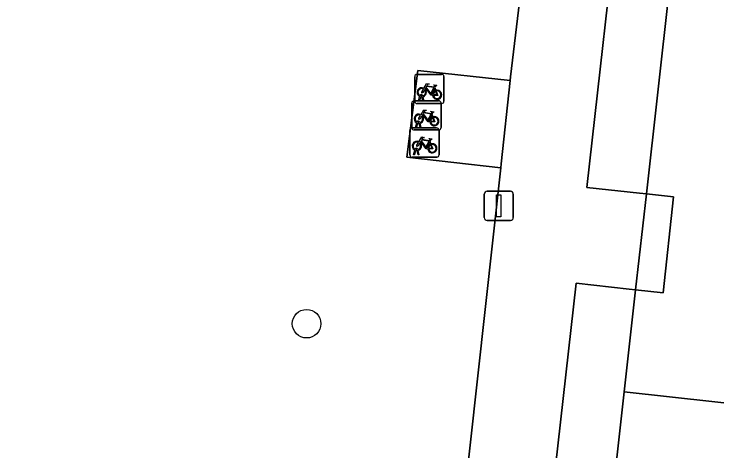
# Model space of a CAD drawing. Extents: x 161928 to 163071, y 386474 to 387428.
# Drawn here: x 162291.77 to 162315.82, y 386707.64 to 386722.6 of the extents above; entities that cross this region are included whole.
import ezdxf

# ---------------------------------------------------------------- set-up
doc = ezdxf.new("R2010")
doc.units = 0
for name, color, linetype in [('IMGEO_Boom', 7, 'Continuous'), ('IMGEO_Fietsenrek', 7, 'Continuous'), ('IMGEO_Grasland_overig', 7, 'Continuous'), ('IMGEO_Groenvoorziening', 7, 'Continuous'), ('IMGEO_Lichtmast', 7, 'Continuous'), ('IMGEO_Pand', 7, 'Continuous'), ('IMGEO_Voetpad_open', 7, 'Continuous')]:
    doc.layers.add(name, color=color, linetype=linetype)

msp = doc.modelspace()

# ---------------------------------------------------------------- linework, layer by layer
at = {"layer": 'IMGEO_Boom'}
msp.add_circle((162301.776, 386712), 0.489, dxfattribs=at)
at = {"layer": 'IMGEO_Fietsenrek'}
for p, q in [((162305.477, 386719.61), (162305.477, 386720.451)), ((162305.477, 386720.451), (162305.477, 386719.61)), ((162305.552, 386720.535), (162306.393, 386720.535)), ((162306.393, 386720.535), (162305.552, 386720.535)), ((162306.477, 386720.46), (162306.477, 386719.619)), ((162306.477, 386719.619), (162306.477, 386720.46)), ((162306.164, 386720.084), (162306.2, 386719.989)), ((162305.454, 386719.63), (162306.295, 386719.63)), ((162306.295, 386719.63), (162305.454, 386719.63)), ((162305.604, 386719.619), (162305.643, 386719.779)), ((162305.638, 386719.619), (162305.604, 386719.619)), ((162305.673, 386719.767), (162305.638, 386719.619)), ((162305.715, 386719.791), (162305.714, 386719.795)), ((162305.756, 386719.619), (162305.722, 386719.761)), ((162305.746, 386719.802), (162305.747, 386719.795)), ((162305.754, 386719.765), (162305.789, 386719.619)), ((162305.789, 386719.619), (162305.756, 386719.619)), ((162305.379, 386718.705), (162305.379, 386719.546)), ((162305.379, 386719.546), (162305.379, 386718.705)), ((162306.402, 386719.535), (162305.561, 386719.535)), ((162305.561, 386719.535), (162306.402, 386719.535)), ((162306.379, 386719.555), (162306.379, 386718.714)), ((162306.379, 386718.714), (162306.379, 386719.555)), ((162306.066, 386719.179), (162306.102, 386719.084)), ((162305.506, 386718.714), (162305.545, 386718.874)), ((162305.575, 386718.862), (162305.54, 386718.714)), ((162305.617, 386718.886), (162305.616, 386718.89)), ((162305.648, 386718.897), (162305.649, 386718.89)), ((162305.656, 386718.86), (162305.691, 386718.714)), ((162305.385, 386718.701), (162306.226, 386718.701)), ((162306.226, 386718.701), (162305.385, 386718.701)), ((162306.304, 386718.63), (162305.463, 386718.63)), ((162305.463, 386718.63), (162306.304, 386718.63)), ((162305.54, 386718.714), (162305.506, 386718.714)), ((162305.658, 386718.714), (162305.624, 386718.856)), ((162305.691, 386718.714), (162305.658, 386718.714)), ((162306.31, 386718.626), (162306.31, 386717.785)), ((162306.31, 386717.785), (162306.31, 386718.626)), ((162305.31, 386717.776), (162305.31, 386718.617)), ((162305.31, 386718.617), (162305.31, 386717.776)), ((162305.997, 386718.25), (162306.033, 386718.155)), ((162305.437, 386717.785), (162305.476, 386717.945)), ((162305.506, 386717.933), (162305.471, 386717.785)), ((162305.548, 386717.957), (162305.547, 386717.961)), ((162305.589, 386717.785), (162305.555, 386717.927)), ((162305.579, 386717.968), (162305.58, 386717.961)), ((162305.587, 386717.931), (162305.622, 386717.785)), ((162306.235, 386717.701), (162305.394, 386717.701)), ((162305.394, 386717.701), (162306.235, 386717.701)), ((162305.471, 386717.785), (162305.437, 386717.785)), ((162305.622, 386717.785), (162305.589, 386717.785))]:
    msp.add_line(p, q, dxfattribs=at)
for points in [[(162305.79, 386720.061), (162305.885, 386720.225), (162305.971, 386720.211), (162305.973, 386720.202), (162305.917, 386720.191), (162305.89, 386720.146), (162306.146, 386720.105)], [(162306.086, 386719.817), (162306.036, 386719.817), (162305.845, 386720.068), (162305.826, 386720.036)], [(162306.133, 386720.08), (162305.876, 386720.121), (162305.859, 386720.092), (162306.026, 386719.872), (162306.133, 386720.08)], [(162306.146, 386720.105), (162306.171, 386720.154), (162306.165, 386720.158), (162306.142, 386720.162), (162306.13, 386720.169), (162306.129, 386720.172), (162306.131, 386720.177), (162306.226, 386720.162), (162306.228, 386720.152), (162306.218, 386720.139), (162306.206, 386720.133), (162306.192, 386720.139), (162306.164, 386720.084)], [(162305.811, 386720.009), (162305.759, 386719.919), (162305.719, 386719.894), (162305.72, 386719.941), (162305.775, 386720.035)], [(162306.181, 386719.982), (162306.151, 386720.059), (162306.042, 386719.841), (162306.085, 386719.841)], [(162306.115, 386719.841), (162306.235, 386719.84), (162306.191, 386719.954)], [(162306.211, 386719.961), (162306.266, 386719.816), (162306.116, 386719.816)], [(162305.713, 386719.104), (162305.661, 386719.014), (162305.621, 386718.989), (162305.622, 386719.036), (162305.677, 386719.13)], [(162305.692, 386719.156), (162305.787, 386719.32), (162305.873, 386719.306), (162305.875, 386719.297), (162305.819, 386719.286), (162305.792, 386719.241), (162306.048, 386719.2)], [(162305.988, 386718.912), (162305.938, 386718.912), (162305.747, 386719.163), (162305.728, 386719.131)], [(162306.035, 386719.175), (162305.778, 386719.216), (162305.761, 386719.187), (162305.928, 386718.967), (162306.035, 386719.175)], [(162306.083, 386719.077), (162306.053, 386719.154), (162305.944, 386718.936), (162305.987, 386718.936)], [(162306.048, 386719.2), (162306.073, 386719.249), (162306.067, 386719.253), (162306.044, 386719.257), (162306.032, 386719.264), (162306.031, 386719.267), (162306.033, 386719.272), (162306.128, 386719.257), (162306.13, 386719.247), (162306.12, 386719.234), (162306.108, 386719.228), (162306.094, 386719.234), (162306.066, 386719.179)], [(162306.017, 386718.936), (162306.137, 386718.935), (162306.093, 386719.049)], [(162306.113, 386719.056), (162306.168, 386718.911), (162306.018, 386718.911)], [(162305.623, 386718.227), (162305.718, 386718.391), (162305.804, 386718.377), (162305.806, 386718.368), (162305.75, 386718.357), (162305.723, 386718.312), (162305.979, 386718.271)], [(162305.644, 386718.175), (162305.592, 386718.085), (162305.552, 386718.06), (162305.553, 386718.107), (162305.608, 386718.201)], [(162305.919, 386717.983), (162305.869, 386717.983), (162305.678, 386718.234), (162305.659, 386718.202)], [(162305.966, 386718.246), (162305.709, 386718.287), (162305.692, 386718.258), (162305.859, 386718.038), (162305.966, 386718.246)], [(162306.014, 386718.148), (162305.984, 386718.225), (162305.875, 386718.007), (162305.918, 386718.007)], [(162305.979, 386718.271), (162306.004, 386718.32), (162305.998, 386718.324), (162305.975, 386718.328), (162305.963, 386718.335), (162305.962, 386718.338), (162305.964, 386718.343), (162306.059, 386718.328), (162306.061, 386718.318), (162306.051, 386718.305), (162306.039, 386718.299), (162306.025, 386718.305), (162305.997, 386718.25)], [(162305.948, 386718.007), (162306.068, 386718.006), (162306.024, 386718.12)], [(162306.044, 386718.127), (162306.099, 386717.982), (162305.949, 386717.982)]]:
    msp.add_lwpolyline(points, dxfattribs=at)
for centre, radius, start, end in [((162305.555, 386720.457), 0.0779, 92.4484, 184.2845), ((162305.555, 386720.457), 0.0779, 92.4484, 184.2845), ((162306.399, 386720.457), 0.0779, 2.4484, 94.2845), ((162306.399, 386720.457), 0.0779, 2.4484, 94.2845), ((162305.717, 386719.92), 0.159, 62.6766, 242.1369), ((162305.717, 386719.92), 0.129, 63.3192, 238.903), ((162305.697, 386719.791), 0.0499, 12.8025, 158.6934), ((162305.717, 386719.92), 0.129, 283.6043, 43.4302), ((162305.717, 386719.92), 0.159, 283.5766, 46.6042), ((162306.244, 386719.836), 0.159, 113.3408, 178.3217), ((162306.244, 386719.836), 0.159, 187.0065, 105.7708), ((162306.244, 386719.836), 0.129, 113.923, 177.9556), ((162306.244, 386719.836), 0.129, 188.6715, 104.5883), ((162305.457, 386719.552), 0.0779, 92.4484, 184.2845), ((162305.457, 386719.552), 0.0779, 92.4484, 184.2845), ((162305.555, 386719.613), 0.0779, 182.4484, 274.2845), ((162305.555, 386719.613), 0.0779, 182.4484, 274.2845), ((162305.717, 386719.92), 0.159, 253.9967, 271.7867), ((162305.697, 386719.791), 0.0174, 12.8025, 163.4502), ((162305.717, 386719.92), 0.129, 253.415, 269.0204), ((162306.301, 386719.552), 0.0779, 2.4484, 94.2845), ((162306.301, 386719.552), 0.0779, 2.4484, 94.2845), ((162306.399, 386719.613), 0.0779, 272.4484, 4.2845), ((162306.399, 386719.613), 0.0779, 272.4484, 4.2845), ((162305.619, 386719.015), 0.159, 62.6766, 242.1369), ((162305.619, 386719.015), 0.129, 63.3192, 238.903), ((162305.619, 386719.015), 0.129, 283.6043, 43.4302), ((162305.619, 386719.015), 0.159, 283.5766, 46.6042), ((162305.599, 386718.886), 0.0499, 12.8025, 158.6934), ((162305.619, 386719.015), 0.159, 253.9967, 271.7867), ((162305.599, 386718.886), 0.0174, 12.8025, 163.4502), ((162305.619, 386719.015), 0.129, 253.415, 269.0204), ((162306.146, 386718.931), 0.159, 113.3408, 178.3217), ((162306.146, 386718.931), 0.159, 187.0065, 105.7708), ((162306.146, 386718.931), 0.129, 113.923, 177.9556), ((162306.146, 386718.931), 0.129, 188.6715, 104.5883), ((162305.388, 386718.623), 0.0779, 92.4484, 184.2845), ((162305.388, 386718.623), 0.0779, 92.4484, 184.2845), ((162305.457, 386718.708), 0.0779, 182.4484, 274.2845), ((162305.457, 386718.708), 0.0779, 182.4484, 274.2845), ((162306.232, 386718.623), 0.0779, 2.4484, 94.2845), ((162306.232, 386718.623), 0.0779, 2.4484, 94.2845), ((162306.301, 386718.708), 0.0779, 272.4484, 4.2845), ((162306.301, 386718.708), 0.0779, 272.4484, 4.2845), ((162305.55, 386718.086), 0.159, 62.6766, 242.1369), ((162305.55, 386718.086), 0.129, 63.3192, 238.903), ((162305.55, 386718.086), 0.129, 283.6043, 43.4302), ((162305.55, 386718.086), 0.159, 283.5766, 46.6042), ((162306.077, 386718.002), 0.159, 113.3408, 178.3217), ((162306.077, 386718.002), 0.159, 187.0065, 105.7708), ((162305.53, 386717.957), 0.0499, 12.8025, 158.6934), ((162305.55, 386718.086), 0.159, 253.9967, 271.7867), ((162305.53, 386717.957), 0.0174, 12.8025, 163.4502), ((162305.55, 386718.086), 0.129, 253.415, 269.0204), ((162306.077, 386718.002), 0.129, 113.923, 177.9556), ((162306.077, 386718.002), 0.129, 188.6715, 104.5883), ((162305.388, 386717.779), 0.0779, 182.4484, 274.2845), ((162305.388, 386717.779), 0.0779, 182.4484, 274.2845), ((162306.232, 386717.779), 0.0779, 272.4484, 4.2845), ((162306.232, 386717.779), 0.0779, 272.4484, 4.2845)]:
    msp.add_arc(centre, radius, start, end, dxfattribs=at)
at = {"layer": 'IMGEO_Grasland_overig'}
for points in [[(162314.573, 386726.894), (162312.539, 386727.103), (162311.366, 386716.664), (162313.172, 386716.465), (162313.403, 386716.44)], [(162312.811, 386713.185), (162310.998, 386713.385), (162309.408, 386699.213), (162311.246, 386699.011), (162311.451, 386698.989), (162312.645, 386709.662), (162313.036, 386713.16)]]:
    msp.add_lwpolyline(points, close=True, dxfattribs=at)
at = {"layer": 'IMGEO_Groenvoorziening'}
msp.add_lwpolyline([(162265.931, 386674.909), (162298.443, 386671.239), (162303.013, 386670.566), (162304.669, 386683.878), (162305.169, 386688.318), (162305.205, 386688.636), (162301.954, 386688.949), (162302.323, 386692.047), (162305.547, 386691.675), (162305.559, 386691.781), (162306.463, 386699.928), (162303.303, 386700.275), (162303.562, 386703.251), (162306.833, 386702.918), (162306.842, 386702.987), (162308.418, 386717.332), (162305.202, 386717.705), (162305.579, 386720.664), (162308.745, 386720.323), (162308.759, 386720.449), (162309.508, 386726.735), (162309.599, 386727.55), (162309.792, 386729.394), (162283.611, 386732.74)], dxfattribs=at)
at = {"layer": 'IMGEO_Lichtmast'}
for p, q in [((162307.958, 386716.533), (162308.748, 386716.533)), ((162308.748, 386716.533), (162307.958, 386716.533)), ((162307.858, 386715.633), (162307.858, 386716.433)), ((162307.858, 386716.433), (162307.858, 386715.633)), ((162308.848, 386716.433), (162308.848, 386715.633)), ((162308.848, 386715.633), (162308.848, 386716.433)), ((162308.748, 386715.533), (162307.958, 386715.533)), ((162307.958, 386715.533), (162308.748, 386715.533))]:
    msp.add_line(p, q, dxfattribs=at)
msp.add_lwpolyline([(162308.278, 386716.408), (162308.428, 386716.408), (162308.428, 386715.658), (162308.278, 386715.658), (162308.278, 386716.408)], dxfattribs=at)
for centre, start, end in [((162307.958, 386716.433), 90, 180), ((162307.958, 386716.433), 90, 180), ((162308.748, 386716.433), 0, 90), ((162308.748, 386716.433), 360, 90), ((162307.958, 386715.633), 180, 270), ((162307.958, 386715.633), 180, 270), ((162308.748, 386715.633), 270, 0), ((162308.748, 386715.633), 270, 0)]:
    msp.add_arc(centre, 0.1, start, end, dxfattribs=at)
at = {"layer": 'IMGEO_Pand'}
for points in [[(162325.228, 386725.723), (162314.573, 386726.894), (162313.403, 386716.44), (162314.335, 386716.337), (162313.974, 386713.057), (162313.036, 386713.16), (162312.645, 386709.662), (162323.298, 386708.491), (162325.108, 386724.65)], [(162310.639, 386691.729), (162321.286, 386690.536), (162323.298, 386708.491), (162312.645, 386709.662), (162311.451, 386698.989), (162312.41, 386698.883), (162312.049, 386695.613), (162311.085, 386695.719)]]:
    msp.add_lwpolyline(points, close=True, dxfattribs=at)
at = {"layer": 'IMGEO_Voetpad_open'}
for points in [[(162308.142, 386687.965), (162309.039, 386695.945), (162310.886, 386695.741), (162311.085, 386695.719), (162311.451, 386698.989), (162311.246, 386699.011), (162309.408, 386699.213), (162310.998, 386713.385), (162312.811, 386713.185), (162313.036, 386713.16), (162313.403, 386716.44), (162313.172, 386716.465), (162311.366, 386716.664), (162312.539, 386727.103)], [(162309.508, 386726.735), (162308.759, 386720.449), (162308.745, 386720.323), (162308.433, 386717.466), (162308.418, 386717.332), (162306.842, 386702.987), (162306.833, 386702.918), (162306.474, 386700.028), (162306.463, 386699.928), (162305.559, 386691.781)]]:
    msp.add_lwpolyline(points, dxfattribs=at)
for points in [[(162308.745, 386720.323), (162305.579, 386720.664), (162305.202, 386717.705), (162308.418, 386717.332), (162308.433, 386717.466)], [(162313.036, 386713.16), (162313.974, 386713.057), (162314.335, 386716.337), (162313.403, 386716.44)]]:
    msp.add_lwpolyline(points, close=True, dxfattribs=at)

doc.saveas('drawing.dxf')
